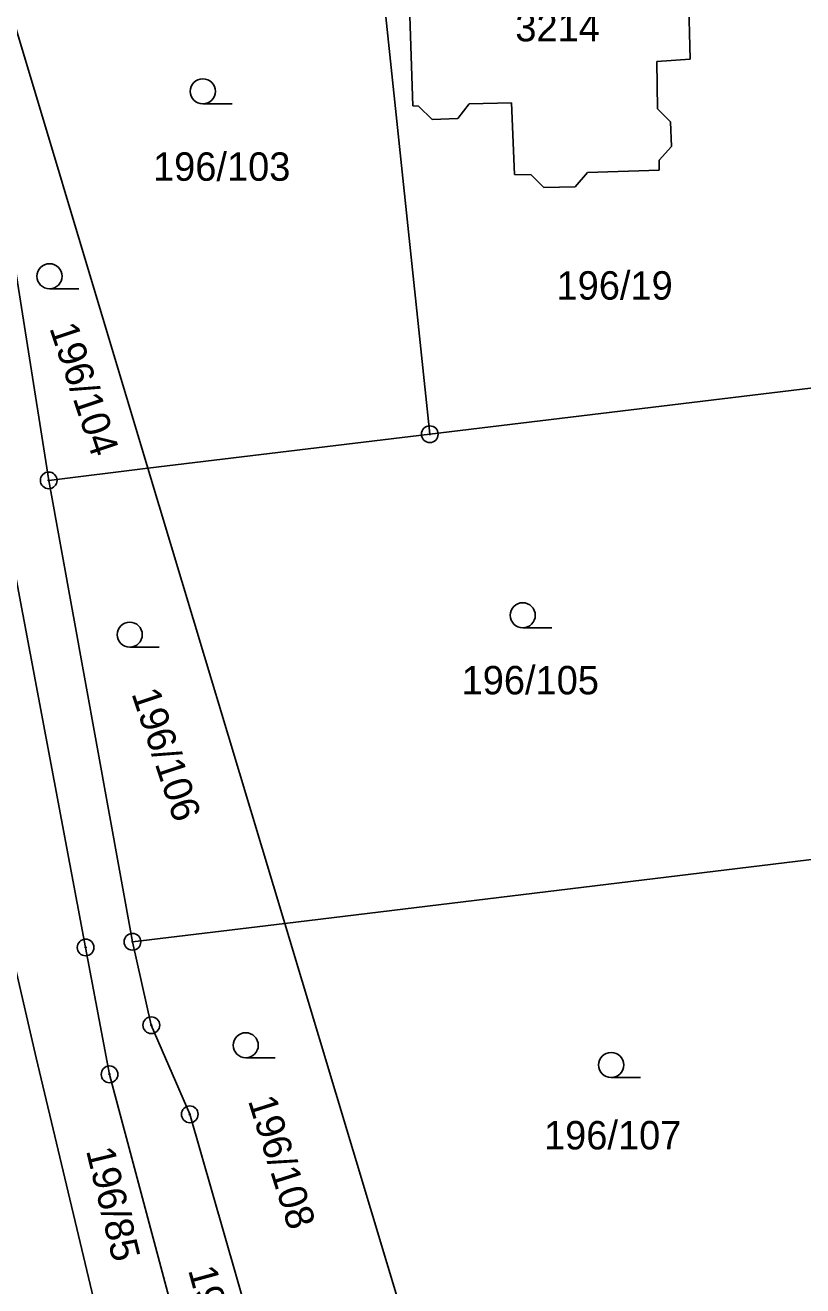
# Model space of a CAD drawing. Extents: x -735249 to -729401, y -1124843 to -1121828.
# Drawn here: x -732879.1 to -732832.6, y -1123958.8 to -1123883.4 of the extents above; entities that cross this region are included whole.
import ezdxf

# ---------------------------------------------------------------- set-up
doc = ezdxf.new("R2010")
doc.units = 0
for name, color, linetype in [('Vrstva 1', 7, 'Continuous'), ('Vrstva 18', 7, 'Continuous'), ('Vrstva 19', 7, 'Continuous'), ('Vrstva 25', 7, 'Continuous')]:
    doc.layers.add(name, color=color, linetype=linetype)

msp = doc.modelspace()

# ---------------------------------------------------------------- linework, layer by layer
at = {"layer": 'Vrstva 1'}
for points in [[(-732858.56, -1123873.04), (-732854.9, -1123907.85)], [(-732883.18, -1123876.03), (-732877.7, -1123910.61)], [(-732881.98, -1123875.88), (-732871.76, -1123909.89)], [(-732886.84, -1123876.47), (-732880.71, -1123910.98), (-732875.49, -1123938.55)], [(-732878.45, -1123945.16), (-732883.33, -1123924.04), (-732891.19, -1123877.61)], [(-732855.91, -1123888.21), (-732856.21, -1123879.24)], [(-732839.43, -1123881.49), (-732839.32, -1123885.41)], [(-732839.32, -1123885.41), (-732841.32, -1123885.55)], [(-732841.32, -1123885.55), (-732841.28, -1123888.38)], [(-732855.57, -1123888.22), (-732855.91, -1123888.21)], [(-732854.76, -1123889.02), (-732855.57, -1123888.22)], [(-732852.55, -1123888.09), (-732853.23, -1123888.97)], [(-732850.01, -1123888.02), (-732852.55, -1123888.09)], [(-732849.84, -1123892.32), (-732850.01, -1123888.02)], [(-732853.23, -1123888.97), (-732854.76, -1123889.02)], [(-732841.28, -1123888.38), (-732840.5, -1123889.16)], [(-732840.5, -1123889.16), (-732840.43, -1123890.64)], [(-732840.43, -1123890.64), (-732841.17, -1123891.45)], [(-732841.18, -1123892.06), (-732845.47, -1123892.2)], [(-732841.17, -1123891.45), (-732841.18, -1123892.06)], [(-732848.84, -1123892.34), (-732849.84, -1123892.32)], [(-732848.08, -1123893.09), (-732848.84, -1123892.34)], [(-732845.47, -1123892.2), (-732846.21, -1123893.05)], [(-732846.21, -1123893.05), (-732848.08, -1123893.09)], [(-732828.99, -1123904.71), (-732854.9, -1123907.85)], [(-732854.9, -1123907.85), (-732871.76, -1123909.89)], [(-732871.76, -1123909.89), (-732877.7, -1123910.61)], [(-732871.76, -1123909.89), (-732863.58, -1123937.11)], [(-732877.7, -1123910.61), (-732872.69, -1123938.21)], [(-732827.96, -1123932.79), (-732863.58, -1123937.11)], [(-732863.58, -1123937.11), (-732872.69, -1123938.21)], [(-732863.58, -1123937.11), (-732855.4, -1123964.32)], [(-732856.58, -1124050.59), (-732858.75, -1124022.15), (-732861.33, -1123993.75), (-732868.77, -1123965.94), (-732874.06, -1123946.14), (-732875.49, -1123938.55)], [(-732872.69, -1123938.21), (-732871.56, -1123943.2), (-732869.26, -1123948.53), (-732864.41, -1123965.41)], [(-732872.68, -1123969.33), (-732878.45, -1123945.16)]]:
    msp.add_lwpolyline(points, dxfattribs=at)
at = {"layer": 'Vrstva 25'}
for points in [[(-732868.48, -1123888.09), (-732866.73, -1123888.09)], [(-732877.65, -1123899.15), (-732875.9, -1123899.15)], [(-732849.34, -1123919.43), (-732847.59, -1123919.43)], [(-732872.85, -1123920.59), (-732871.1, -1123920.59)], [(-732865.91, -1123945.15), (-732864.16, -1123945.15)], [(-732844.05, -1123946.33), (-732842.3, -1123946.33)]]:
    msp.add_lwpolyline(points, dxfattribs=at)
for centre, radius in [((-732868.48, -1123887.34), 0.75), ((-732877.65, -1123898.4), 0.75), ((-732854.9, -1123907.85), 0.5), ((-732854.9, -1123907.85), 0.032), ((-732877.7, -1123910.61), 0.5), ((-732877.7, -1123910.61), 0.032), ((-732849.34, -1123918.68), 0.75), ((-732872.85, -1123919.84), 0.75), ((-732875.49, -1123938.55), 0.5), ((-732872.69, -1123938.21), 0.5), ((-732875.49, -1123938.55), 0.032), ((-732872.69, -1123938.21), 0.032), ((-732871.56, -1123943.2), 0.5), ((-732871.56, -1123943.2), 0.032), ((-732865.91, -1123944.4), 0.75), ((-732844.05, -1123945.58), 0.75), ((-732874.06, -1123946.14), 0.5), ((-732874.06, -1123946.14), 0.032), ((-732869.26, -1123948.53), 0.5), ((-732869.26, -1123948.53), 0.032)]:
    msp.add_circle(centre, radius, dxfattribs=at)

# ---------------------------------------------------------------- texts
at = {"layer": 'Vrstva 18'}
for s, p in [('196/103', (-732871.458, -1123892.69)), ('196/19', (-732847.318, -1123899.8)), ('196/105', (-732852.998, -1123923.41)), ('196/107', (-732848.068, -1123950.63))]:
    msp.add_text(s, height=1.7, dxfattribs=at).set_placement(p)
for s, rotation, p in [('196/104', 288.40229, (-732877.671, -1123901.495)), ('196/106', 288.40229, (-732872.761, -1123923.355)), ('196/108', 287.50229, (-732865.79, -1123947.709)), ('196/85', 283.60226, (-732875.474, -1123950.691)), ('196/100', 285.30227, (-732869.369, -1123957.842))]:
    msp.add_text(s, height=1.7, rotation=rotation, dxfattribs=at).set_placement(p)
at = {"layer": 'Vrstva 19'}
msp.add_text('3214', height=1.7, dxfattribs=at).set_placement((-732849.783, -1123884.35))

doc.saveas('drawing.dxf')
